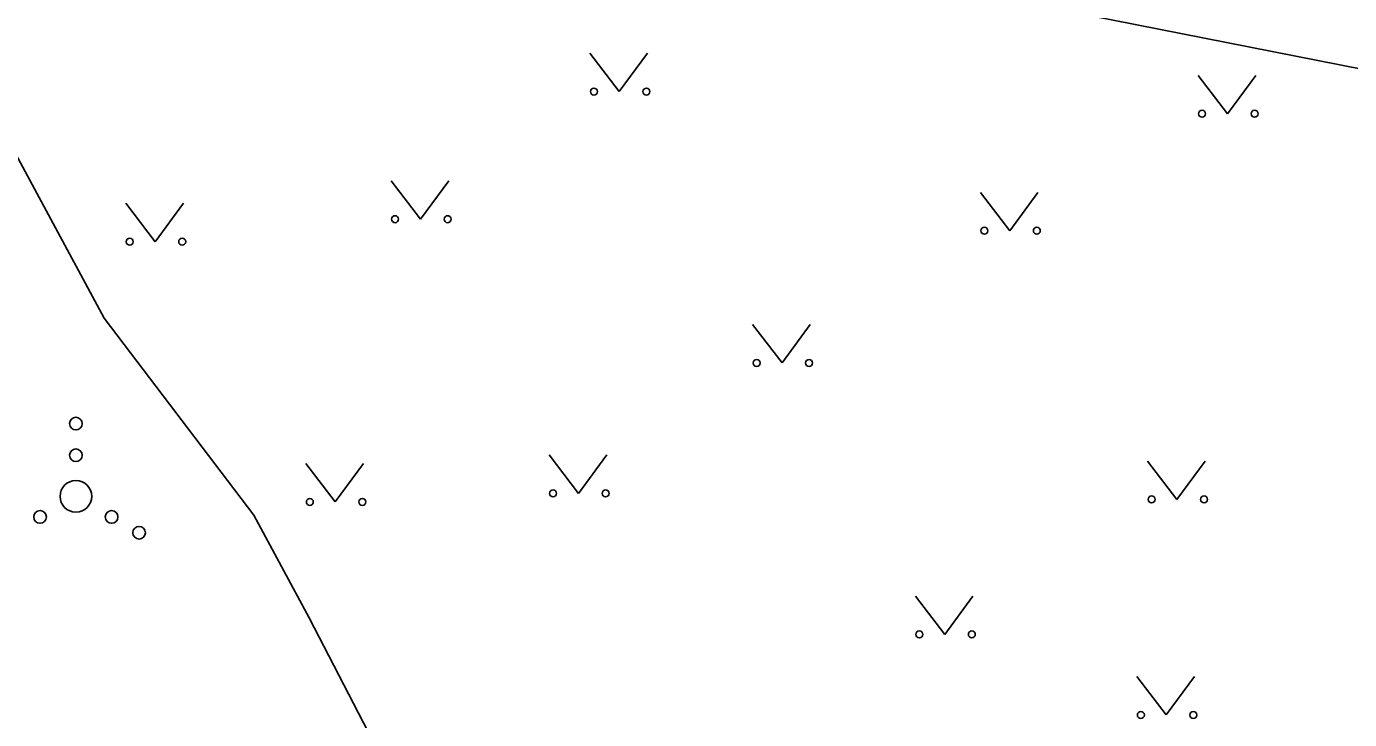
# Model space of a CAD drawing. Extents: x 554947 to 555436, y 6564938 to 6565792.
# Drawn here: x 555256.53 to 555277.43, y 6565119.52 to 6565130.48 of the extents above; entities that cross this region are included whole.
import ezdxf

# ---------------------------------------------------------------- set-up
doc = ezdxf.new("R2010")
doc.units = 0
doc.layers.add('HALJASTUS', color=7, linetype='Continuous')
doc.layers.add('KPOHULIIN', color=7, linetype='Continuous')

msp = doc.modelspace()

# ---------------------------------------------------------------- linework, layer by layer
at = {"layer": 'HALJASTUS'}
for p, q in [((555265.436, 6565130.054), (555265.899, 6565129.447)), ((555265.899, 6565129.447), (555266.345, 6565130.054)), ((555275.043, 6565129.703), (555275.506, 6565129.096)), ((555275.506, 6565129.096), (555275.952, 6565129.703)), ((555262.296, 6565128.037), (555262.759, 6565127.43)), ((555262.759, 6565127.43), (555263.205, 6565128.037)), ((555271.604, 6565127.854), (555272.067, 6565127.247)), ((555272.067, 6565127.247), (555272.513, 6565127.854)), ((555258.104, 6565127.681), (555258.567, 6565127.075)), ((555258.567, 6565127.075), (555259.013, 6565127.681)), ((555268.006, 6565125.765), (555268.47, 6565125.158)), ((555268.47, 6565125.158), (555268.915, 6565125.765)), ((555264.792, 6565123.705), (555265.255, 6565123.098)), ((555265.255, 6565123.098), (555265.701, 6565123.705)), ((555274.245, 6565123.608), (555274.708, 6565123.002)), ((555274.708, 6565123.002), (555275.154, 6565123.608)), ((555260.949, 6565123.569), (555261.412, 6565122.963)), ((555261.412, 6565122.963), (555261.858, 6565123.569)), ((555270.576, 6565121.476), (555271.04, 6565120.87)), ((555271.04, 6565120.87), (555271.485, 6565121.476)), ((555274.075, 6565120.203), (555274.539, 6565119.596)), ((555274.539, 6565119.596), (555274.984, 6565120.203))]:
    msp.add_line(p, q, dxfattribs=at)
msp.add_lwpolyline([(555277.06, 6565106.584), (555277.255, 6565111.788), (555268.557, 6565110.949), (555265.778, 6565110.936), (555262.384, 6565108.727), (555261.075, 6565113.375), (555263.858, 6565115.236), (555262.795, 6565117.659), (555261.001, 6565121.133), (555260.129, 6565122.751), (555257.76, 6565125.864), (555253.762, 6565133.295), (555248.914, 6565136.251)], dxfattribs=at)
for centre, radius in [((555265.498, 6565129.447), 0.055), ((555266.327, 6565129.447), 0.055), ((555275.105, 6565129.096), 0.055), ((555275.934, 6565129.096), 0.055), ((555262.358, 6565127.43), 0.055), ((555263.187, 6565127.43), 0.055), ((555271.666, 6565127.247), 0.055), ((555272.495, 6565127.247), 0.055), ((555258.166, 6565127.075), 0.055), ((555258.995, 6565127.075), 0.055), ((555268.069, 6565125.158), 0.055), ((555268.897, 6565125.158), 0.055), ((555257.315, 6565124.2), 0.1), ((555257.315, 6565123.7), 0.1), ((555257.315, 6565123.05), 0.25), ((555261.011, 6565122.963), 0.055), ((555261.84, 6565122.963), 0.055), ((555264.854, 6565123.098), 0.055), ((555265.683, 6565123.098), 0.055), ((555274.307, 6565123.002), 0.055), ((555275.136, 6565123.002), 0.055), ((555256.75, 6565122.725), 0.1), ((555257.88, 6565122.725), 0.1), ((555258.315, 6565122.475), 0.1), ((555270.639, 6565120.87), 0.055), ((555271.468, 6565120.87), 0.055), ((555274.138, 6565119.596), 0.055), ((555274.967, 6565119.596), 0.055)]:
    msp.add_circle(centre, radius, dxfattribs=at)
at = {"layer": 'KPOHULIIN'}
msp.add_lwpolyline([(555148.701, 6565153.258), (555226.644, 6565139.855), (555319.309, 6565121.586)], dxfattribs=at)

doc.saveas('drawing.dxf')
